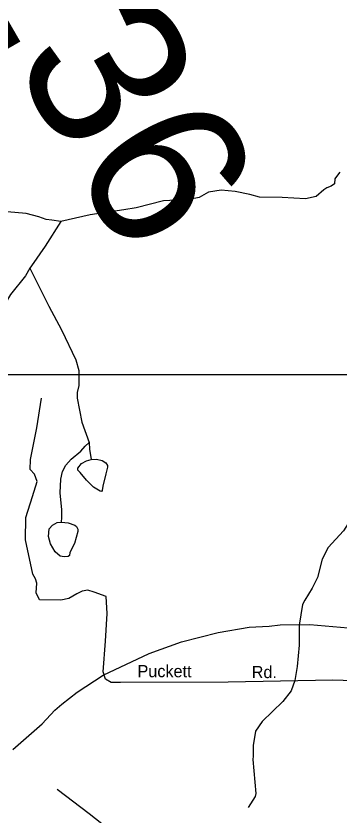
# Model space of a CAD drawing. Extents: x 2056842 to 2160602, y 826753 to 1016856.
# Drawn here: x 2124505 to 2127034, y 983594 to 989856 of the extents above; entities that cross this region are included whole.
import ezdxf

# ---------------------------------------------------------------- set-up
doc = ezdxf.new("R2010")
doc.units = 0
for name, color, linetype in [('Exist Boundary Political City Limit New', 7, 'Continuous'), ('Exist Hydrographic Creek Single Shore', 7, 'Continuous'), ('Exist Hydrographic Misc Water Feature', 7, 'Continuous'), ('Exist Road Non-System Type 51', 7, 'Continuous'), ('Exist Road Non-System Type 51 Label', 7, 'Continuous'), ('Exist Road Secondary Structure Pipe Number Label', 7, 'Continuous'), ('Map Preparation Boundary City Limit Buffer Line', 7, 'Continuous'), ('Map Preparation Inset Cut Line', 7, 'Continuous')]:
    doc.layers.add(name, color=color, linetype=linetype)

msp = doc.modelspace()

# ---------------------------------------------------------------- linework, layer by layer
at = {"layer": 'Exist Boundary Political City Limit New'}
msp.add_lwpolyline([(2124481.2, 984114.4), (2124710.2, 984315.6), (2124808, 984421.8), (2124863.8, 984470.1), (2124985.2, 984562.6), (2125188.8, 984695.5), (2125547.8, 984867), (2125801.2, 984958.2), (2126089.2, 985031.4), (2126330.8, 985072.5), (2126486.8, 985081.1), (2126574.8, 985089.4), (2126806.8, 985092.6), (2127106.8, 985065.9)], dxfattribs=at)
at = {"layer": 'Exist Hydrographic Creek Single Shore'}
for points in [[(2127041.5, 988632.3), (2127013.6, 988598.3), (2127002.8, 988580), (2126997.9, 988541.1), (2126973.6, 988524.1), (2126939.6, 988511.9), (2126916.5, 988494.9), (2126855.7, 988442.6), (2126771.8, 988424.4), (2126588.3, 988435.3), (2126412.1, 988437.7), (2126335.5, 988457.2), (2126221.2, 988482.7), (2126110.9, 988491.2), (2126012.4, 988477.9), (2125938.3, 988435.3), (2125858.1, 988418.3), (2125660, 988409.8), (2125445.4, 988354.8), (2125349.4, 988337.8), (2125085.1, 988299.6), (2124856.5, 988247.3)], [(2124856.5, 988247.3), (2124786.1, 988257), (2124741.1, 988263.1), (2124684.9, 988282.6), (2124584, 988309.3), (2124434.5, 988323.9)], [(2124856.5, 988247.3), (2124733.7, 988055.3), (2124626.5, 987900.8), (2124612.5, 987880.8)], [(2124612.5, 987880.8), (2124578.7, 987820.7), (2124461.4, 987676.1), (2124356.2, 987503.7), (2124282.4, 987417.3), (2124266.8, 987377.2), (2124261, 987353.3), (2124259.4, 987233.3), (2124231.9, 987125.1), (2124206.5, 987013.1), (2124158.7, 986932.8), (2124041.2, 986794.3), (2124019.5, 986766.2)], [(2124612.5, 987880.8), (2124761.8, 987583.4), (2124860.6, 987399.9), (2124973.8, 987164.4), (2124998, 987080.5), (2124996.4, 986964.5), (2124984.7, 986908.4), (2124984.9, 986864.4), (2125021.8, 986676.6), (2125077.8, 986517.5)], [(2127160.7, 985970), (2127069.2, 985825.6), (2126949.9, 985695.1), (2126902.1, 985604.9), (2126865, 985460.7), (2126825.2, 985376.6), (2126765.8, 985284.3), (2126747.9, 985248.3), (2126722.5, 985088.2), (2126723.3, 984932.2), (2126707.9, 984764.2), (2126688.5, 984654.1), (2126660.8, 984574), (2126593.3, 984489.6), (2126431.9, 984334.9), (2126380.3, 984258.7), (2126362.6, 984144.7), (2126363, 984062.7), (2126359.1, 984036.6), (2126384.2, 983770.8), (2126378.4, 983746.7), (2126322.6, 983660.6)]]:
    msp.add_lwpolyline(points, dxfattribs=at)
at = {"layer": 'Exist Hydrographic Misc Water Feature'}
for points in [[(2124860.2, 985893.8), (2124862.6, 985929.1), (2124862.6, 985991.1), (2124851.7, 986123.7), (2124856.5, 986230.5), (2124869.9, 986290), (2124894.2, 986339.9), (2124938, 986386.1), (2125013.3, 986450.6), (2125047.4, 986489.5), (2125077.8, 986517.5)], [(2125077.8, 986517.5), (2125080.2, 986465.2), (2125092.3, 986384.9)], [(2125092.3, 986384.9), (2125136.1, 986387.3), (2125178.6, 986377.6), (2125207.8, 986358.1), (2125221.2, 986337.5), (2125221.2, 986324.1), (2125207.8, 986271.8), (2125184.7, 986176.9), (2125178.6, 986141.7), (2125173.8, 986134.4), (2125162.8, 986135.6), (2125110.6, 986168.4), (2125058.3, 986223.2), (2125008.5, 986282.7), (2124989, 986301), (2124990.2, 986316.8), (2125018.2, 986352.1), (2125057.1, 986372.7), (2125092.3, 986384.9)], [(2124860.2, 985893.8), (2124912.5, 985887.7), (2124964.7, 985869.5), (2124979.3, 985858.6), (2124989, 985840.3), (2124989, 985819.6), (2124962.3, 985727.2), (2124927, 985655.5), (2124924.6, 985633.6), (2124912.5, 985626.3), (2124880.9, 985621.4), (2124850.5, 985627.5), (2124812.8, 985662.8), (2124775.1, 985723.6), (2124760.5, 985780.7), (2124765.4, 985842.7), (2124789.7, 985869.5), (2124828.6, 985891.4), (2124860.2, 985893.8)]]:
    msp.add_lwpolyline(points, dxfattribs=at)
at = {"layer": 'Exist Road Non-System Type 51'}
for points in [[(2127475.2, 984640.6), (2126986.9, 984655.9), (2126165.6, 984642.3), (2125323.7, 984637.8), (2125250, 984638.9), (2125206.9, 984666.1), (2125188.7, 984722.9), (2125204.6, 984961.3), (2125218.2, 985177.8), (2125211.4, 985311.8), (2125116.1, 985345.8), (2125068.5, 985361.7), (2125023.1, 985354.9), (2124982.3, 985332.2), (2124918.7, 985295.9), (2124855.2, 985284.5), (2124689.6, 985286.8), (2124662.4, 985341.3), (2124669.2, 985416.2), (2124657.8, 985450.3), (2124637.4, 985486.6), (2124578.4, 985754.6), (2124581, 985930.1), (2124635.4, 986093.6), (2124669.5, 986211.7), (2124649.1, 986270.7), (2124615, 986307.1), (2124617.3, 986384.3), (2124667.2, 986631.8), (2124703.5, 986864.3)], [(2125981.8, 982920.5), (2125782.5, 983069.8), (2125419.6, 983361.8), (2125340.2, 983405), (2125077, 983611.6), (2124826.1, 983801.2)]]:
    msp.add_lwpolyline(points, dxfattribs=at)
at = {"layer": 'Map Preparation Boundary City Limit Buffer Line'}
msp.add_lwpolyline([(2124481.2, 984114.4), (2124710.2, 984315.6), (2124808, 984421.8), (2124863.8, 984470.1), (2124985.2, 984562.6), (2125188.8, 984695.5), (2125547.8, 984867), (2125801.2, 984958.2), (2126089.2, 985031.4), (2126330.8, 985072.5), (2126486.8, 985081.1), (2126574.8, 985089.4), (2126806.8, 985092.6), (2127106.8, 985065.9)], dxfattribs=at)
at = {"layer": 'Map Preparation Inset Cut Line'}
msp.add_lwpolyline([(2121234.6, 987048.8), (2132683, 987048.8), (2132683, 977412.8), (2121234.6, 977412.8), (2121234.6, 987048.8)], dxfattribs=at)

# ---------------------------------------------------------------- texts
at = {"layer": 'Exist Road Non-System Type 51 Label'}
for s, p in [('Puckett', (2125456.1, 984680.6)), ('Rd.', (2126350.6, 984673.4))]:
    msp.add_text(s, height=95, rotation=359.83692, dxfattribs=at).set_placement(p)
at = {"layer": 'Exist Road Secondary Structure Pipe Number Label'}
msp.add_text('P236', height=1230.31, rotation=300, dxfattribs=at).set_placement((2123458.3, 991259.8))

doc.saveas('drawing.dxf')
